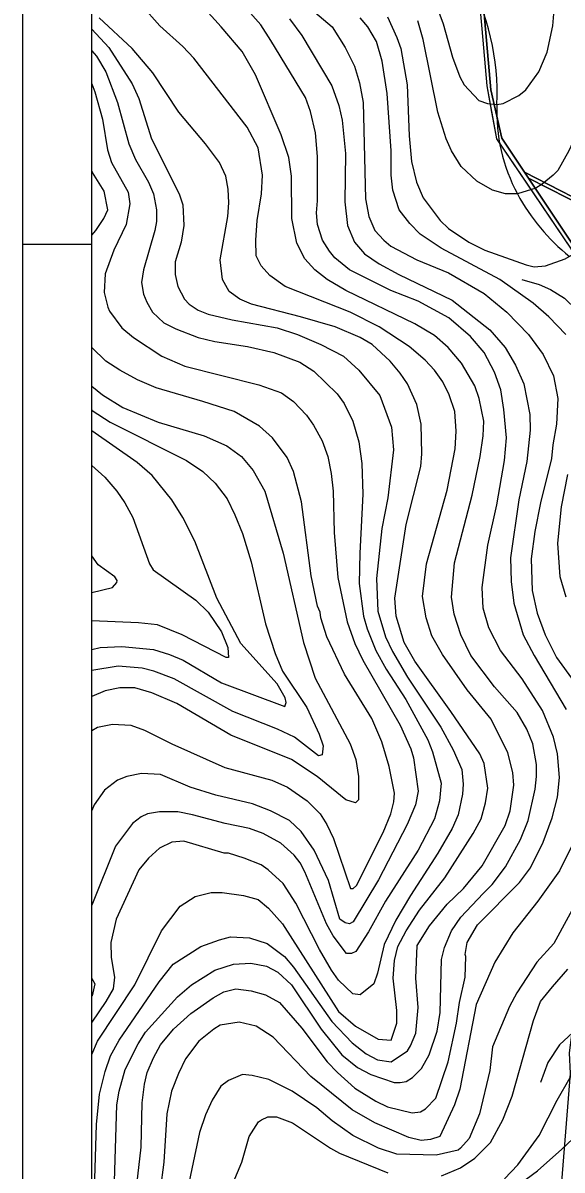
# Model space of a CAD drawing. Extents: x -510989 to -501240, y -1184665 to -1176098.
# Drawn here: x -510989 to -510441, y -1179139 to -1177973 of the extents above; entities that cross this region are included whole.
import ezdxf

# ---------------------------------------------------------------- set-up
doc = ezdxf.new("R2010")
doc.units = 0
for name, color, linetype in [('lesni_pozemek', 7, 'Continuous'), ('NAVRH_rozvodnice', 7, 'Continuous'), ('ostatni_plocha_x_ostatni_komunikace', 7, 'Continuous'), ('popis', 7, 'Continuous'), ('rozpiska', 7, 'Continuous'), ('STAV_povodi', 7, 'Continuous'), ('vrstevnice_01', 7, 'Continuous'), ('vrstevnice_02', 7, 'Continuous'), ('vrstevnice_03', 7, 'Continuous')]:
    doc.layers.add(name, color=color, linetype=linetype)

msp = doc.modelspace()

# ---------------------------------------------------------------- linework, layer by layer
at = {"layer": 'lesni_pozemek'}
for points in [[(-510393.2, -1178168.97), (-510478.78, -1178124.83), (-510501.95, -1178090.1), (-510513.02, -1178041.26), (-510523.48, -1177921.32)], [(-510425.86, -1178204.15), (-510474.81, -1178130.78), (-510394.9, -1178171.72)]]:
    msp.add_lwpolyline(points, dxfattribs=at)
at = {"layer": 'NAVRH_rozvodnice'}
for centre, radius, start, end in [((-510756.12, -1178045.25), 249.44, 357.5305, 29.21552), ((-510331.36, -1178063.57), 175.71, 177.5305, 208.34632), ((-510303.17, -1178048.37), 207.74, 208.34632, 231.30403)]:
    msp.add_arc(centre, radius, start, end, dxfattribs=at)
at = {"layer": 'ostatni_plocha_x_ostatni_komunikace'}
for points in [[(-510523.48, -1177921.32), (-510513.02, -1178041.26), (-510501.95, -1178090.1), (-510478.78, -1178124.83), (-510474.81, -1178130.78), (-510425.86, -1178204.15)], [(-510441, -1179151), (-510432, -1179041), (-510433, -1179020), (-510429, -1178989), (-510426, -1178956), (-510412, -1178922), (-510407, -1178903), (-510402, -1178885), (-510400, -1178857), (-510399, -1178813), (-510391, -1178796), (-510388.94, -1178787.75), (-510387, -1178780), (-510388, -1178760), (-510384, -1178734), (-510425, -1178577), (-510425, -1178466), (-510413, -1178406), (-510407, -1178337), (-510431, -1178203), (-510507, -1178091), (-510517, -1178037), (-510522, -1177979), (-510527, -1177923)], [(-510394.9, -1178171.72), (-510474.81, -1178130.78), (-510478.78, -1178124.83), (-510393.2, -1178168.97)]]:
    msp.add_lwpolyline(points, dxfattribs=at)
at = {"layer": 'popis'}
msp.add_lwpolyline([(-510431, -1178203), (-510469, -1178147), (-510507, -1178091), (-510512, -1178064), (-510517, -1178037), (-510522, -1177979), (-510527, -1177923)], dxfattribs=at)
at = {"layer": 'rozpiska'}
msp.add_line((-510989.09, -1178198), (-510919.09, -1178198), dxfattribs=at)
for points in [[(-508019.09, -1176098), (-508019.09, -1184498), (-510989.09, -1184498), (-510989.09, -1176098)], [(-508089.09, -1176168), (-508089.09, -1184428), (-510919.09, -1184428), (-510919.09, -1176168)]]:
    msp.add_lwpolyline(points, close=True, dxfattribs=at)
at = {"layer": 'STAV_povodi'}
for centre, radius, start, end in [((-510756.12, -1178045.25), 249.44, 357.5305, 29.21552), ((-510331.36, -1178063.57), 175.71, 177.5305, 208.34632), ((-510303.17, -1178048.37), 207.74, 208.34632, 231.30403)]:
    msp.add_arc(centre, radius, start, end, dxfattribs=at)
at = {"layer": 'vrstevnice_01'}
for points in [[(-510402.5, -1177885), (-510388.69, -1177981), (-510390.09, -1178004), (-510394.19, -1178020), (-510401.69, -1178038), (-510414.5, -1178061), (-510433.69, -1178103), (-510444.91, -1178123), (-510449.69, -1178128), (-510460.81, -1178137), (-510467.19, -1178141), (-510486, -1178147), (-510498.19, -1178147), (-510511.41, -1178143), (-510527.41, -1178134), (-510543.41, -1178119), (-510553.09, -1178103), (-510558.59, -1178091), (-510567.09, -1178064), (-510581.91, -1177990), (-510587.31, -1177971)], [(-510525, -1178355), (-510529.31, -1178342), (-510543, -1178319), (-510556.41, -1178303), (-510570.5, -1178291), (-510590.5, -1178279), (-510660.69, -1178245), (-510679.5, -1178234), (-510692.31, -1178224), (-510702.19, -1178213), (-510710.31, -1178197), (-510715.41, -1178172), (-510715.81, -1178129), (-510718.69, -1178110), (-510726.31, -1178087), (-510752.59, -1178026), (-510766, -1178002), (-510787.31, -1177977), (-510819.91, -1177941)], [(-510919.09, -1179021.65), (-510913.19, -1179008), (-510875.09, -1178951), (-510848.19, -1178896), (-510829.19, -1178871), (-510813.81, -1178861), (-510797.69, -1178857), (-510786.31, -1178857), (-510764.69, -1178860), (-510749.81, -1178864), (-510739.31, -1178873), (-510725, -1178889), (-510668.09, -1178978), (-510650.81, -1178993), (-510627.69, -1179006), (-510614.59, -1179007), (-510608.69, -1178990), (-510608.59, -1178977), (-510612.5, -1178944), (-510611.09, -1178926), (-510607.69, -1178912), (-510599.31, -1178896), (-510585.59, -1178875), (-510560.09, -1178842), (-510531, -1178797), (-510522.91, -1178782), (-510518.41, -1178766), (-510516.31, -1178751), (-510520, -1178726), (-510524.31, -1178716), (-510553.69, -1178673), (-510590.59, -1178622), (-510601.41, -1178603), (-510609.5, -1178576), (-510610.69, -1178558), (-510599.19, -1178483), (-510584.5, -1178424), (-510583.41, -1178411), (-510583.91, -1178381), (-510588.41, -1178361), (-510597.91, -1178340), (-510605.19, -1178329), (-510615.41, -1178317), (-510633.69, -1178300), (-510646, -1178293), (-510671.31, -1178282), (-510706.81, -1178272), (-510756.69, -1178259), (-510768.31, -1178254), (-510779.41, -1178246), (-510786.09, -1178234), (-510788.5, -1178214), (-510780.81, -1178170), (-510779.69, -1178156), (-510780.41, -1178142), (-510782.81, -1178129), (-510789.19, -1178115), (-510803.31, -1178096), (-510830.5, -1178064), (-510857.09, -1178024), (-510878, -1177999), (-510911.5, -1177968)], [(-510717.81, -1177969), (-510705.41, -1177986), (-510675, -1178037), (-510667.69, -1178057), (-510664.19, -1178072), (-510660.81, -1178106), (-510661.69, -1178155), (-510658.91, -1178179), (-510651.69, -1178196), (-510641.59, -1178208), (-510626.81, -1178218), (-510606.81, -1178229), (-510552.31, -1178255), (-510514.31, -1178285), (-510498.41, -1178303), (-510488.09, -1178321), (-510479.5, -1178340)], [(-510504, -1178234), (-510563.59, -1178202), (-510585.09, -1178188), (-510595.69, -1178177), (-510606.31, -1178163), (-510612.91, -1178143), (-510614.59, -1178128), (-510614.59, -1178103), (-510618.69, -1178045), (-510623.5, -1178012), (-510629.5, -1177992), (-510638.41, -1177977), (-510646, -1177968)], [(-510919.09, -1178001.49), (-510914.31, -1178007), (-510904.81, -1178023), (-510892.91, -1178054), (-510881.41, -1178096), (-510874.41, -1178112), (-510861.41, -1178135), (-510856.19, -1178147), (-510853.19, -1178163), (-510853.19, -1178175), (-510855, -1178184), (-510866.31, -1178224), (-510868.5, -1178237), (-510866.5, -1178249), (-510863.19, -1178257), (-510857.31, -1178267), (-510845.69, -1178278), (-510833.69, -1178284), (-510810.69, -1178293), (-510794, -1178297), (-510760.81, -1178302), (-510733.91, -1178308), (-510707.5, -1178318), (-510693.31, -1178327), (-510669.31, -1178350), (-510662.19, -1178360), (-510653.5, -1178378), (-510647.5, -1178399), (-510644.19, -1178421), (-510643.41, -1178452), (-510646.5, -1178512), (-510646.91, -1178543), (-510642.59, -1178576), (-510639.09, -1178589), (-510630.19, -1178611), (-510619.59, -1178630), (-510599.69, -1178661), (-510577.31, -1178702), (-510572.31, -1178714), (-510563.69, -1178746), (-510565.19, -1178764), (-510570.41, -1178782), (-510587, -1178814), (-510620.19, -1178866), (-510637.41, -1178897), (-510650.31, -1178917), (-510654.81, -1178919), (-510659.81, -1178919), (-510673.5, -1178901), (-510680.31, -1178889), (-510702.31, -1178836), (-510707.19, -1178827), (-510713.19, -1178819), (-510726.69, -1178807), (-510744.59, -1178797), (-510758.59, -1178792), (-510783.41, -1178787), (-510816.5, -1178778), (-510831.5, -1178775), (-510850, -1178775), (-510862.41, -1178777), (-510868.81, -1178780), (-510877.5, -1178787), (-510895, -1178810), (-510919.09, -1178869.81)], [(-510919.09, -1178188.73), (-510915.09, -1178184), (-510906.91, -1178172), (-510902.81, -1178163), (-510906.31, -1178144), (-510918.41, -1178125), (-510919.09, -1178123.31)], [(-510436.81, -1178290), (-510454.09, -1178272), (-510470.09, -1178258), (-510504, -1178234)], [(-510919.09, -1178692.31), (-510913.19, -1178689), (-510897.91, -1178686), (-510879.31, -1178687), (-510865.41, -1178692), (-510837.59, -1178706), (-510783.81, -1178730), (-510735.91, -1178743), (-510719.81, -1178750), (-510699.81, -1178764), (-510686.81, -1178777), (-510680.09, -1178788), (-510673.09, -1178802), (-510655.81, -1178853), (-510653.31, -1178853), (-510649.81, -1178850), (-510622.69, -1178796), (-510614.69, -1178777), (-510611.69, -1178765), (-510611, -1178756), (-510616.41, -1178729), (-510623.91, -1178704), (-510634.19, -1178680), (-510662.09, -1178635), (-510679.81, -1178597), (-510685.91, -1178578), (-510686.69, -1178572), (-510689.31, -1178566), (-510695.81, -1178535), (-510705.81, -1178460), (-510713.81, -1178429), (-510720.31, -1178415), (-510735.09, -1178395), (-510748.59, -1178383), (-510774.31, -1178368), (-510806, -1178358), (-510853.5, -1178344), (-510872.69, -1178336), (-510890.59, -1178326), (-510904.81, -1178317), (-510919.09, -1178303.17)], [(-510479.5, -1178340), (-510473.5, -1178371), (-510473.09, -1178387), (-510476.59, -1178419), (-510484.81, -1178458), (-510493.19, -1178517), (-510492.5, -1178541), (-510489.81, -1178563), (-510480.31, -1178595), (-510469.09, -1178616), (-510436.41, -1178671)], [(-510896.31, -1179162), (-510893.59, -1179073), (-510891.09, -1179059), (-510885, -1179037), (-510872, -1179011), (-510864.31, -1178999), (-510831.81, -1178963), (-510817.59, -1178951), (-510793.91, -1178936), (-510775, -1178930), (-510757.19, -1178929), (-510741.31, -1178932), (-510729.69, -1178938), (-510715.81, -1178951), (-510685.69, -1178996), (-510664.69, -1179022), (-510648.81, -1179035), (-510635.19, -1179042), (-510611.5, -1179050), (-510605.41, -1179050), (-510599.19, -1179049), (-510592.81, -1179045), (-510583.69, -1179036), (-510575.91, -1179022), (-510567.69, -1178998), (-510564.81, -1178979), (-510563.31, -1178925), (-510560.31, -1178913), (-510553, -1178896), (-510543.5, -1178882), (-510521.09, -1178858), (-510511.69, -1178849), (-510498.19, -1178831), (-510483.09, -1178803), (-510475.09, -1178784), (-510467.91, -1178752), (-510466.59, -1178739), (-510466.81, -1178727), (-510470.41, -1178706), (-510476.59, -1178691), (-510486.5, -1178674), (-510509.5, -1178648), (-510533.31, -1178616), (-510543.81, -1178595), (-510550.41, -1178574), (-510553.19, -1178557), (-510550, -1178522), (-510532, -1178453), (-510524, -1178414), (-510521, -1178393), (-510520.41, -1178378), (-510525, -1178355)], [(-510919.09, -1178366.5), (-510918.5, -1178367), (-510900.19, -1178379), (-510822.81, -1178418), (-510806.09, -1178429), (-510793.69, -1178441), (-510781.31, -1178457), (-510773.5, -1178473), (-510765.81, -1178492), (-510757.09, -1178521)], [(-510919.09, -1178423.07), (-510905.81, -1178435), (-510893.5, -1178449), (-510885.5, -1178461), (-510877.31, -1178476), (-510860.31, -1178523), (-510856.5, -1178529), (-510813.31, -1178560), (-510800.59, -1178572), (-510787.09, -1178592), (-510780.5, -1178608), (-510779.81, -1178618), (-510782.41, -1178618), (-510827.09, -1178595), (-510852.09, -1178585), (-510871.5, -1178583), (-510918.91, -1178581), (-510919.09, -1178581.02)], [(-510436.59, -1178557), (-510442.69, -1178536), (-510444.81, -1178502), (-510441.41, -1178465), (-510434.81, -1178432)], [(-510757.09, -1178521), (-510742.31, -1178584), (-510732.5, -1178614), (-510724.91, -1178632), (-510700.31, -1178669), (-510687.69, -1178696), (-510683.59, -1178708), (-510684.69, -1178717), (-510688.41, -1178718), (-510712.81, -1178699), (-510730.09, -1178691), (-510775.59, -1178673), (-510835.31, -1178640), (-510856, -1178632), (-510867.91, -1178629), (-510892.19, -1178627), (-510919.09, -1178631.34)], [(-510427, -1178802), (-510443.31, -1178835), (-510465.41, -1178866), (-510490.59, -1178898), (-510509, -1178928), (-510528.09, -1178971), (-510544.81, -1179057), (-510550.09, -1179073), (-510565.09, -1179105), (-510574.41, -1179108), (-510584.09, -1179109), (-510596.59, -1179106), (-510631.09, -1179091), (-510654.09, -1179078), (-510696.09, -1179044), (-510734.5, -1179004), (-510751.91, -1178993), (-510769.09, -1178989), (-510788.41, -1178992), (-510794.81, -1178996), (-510810.09, -1179008), (-510823.81, -1179026), (-510831, -1179041), (-510838, -1179059), (-510842.69, -1179082), (-510845.69, -1179131), (-510853.09, -1179188)], [(-510563.31, -1179145), (-510543.91, -1179137), (-510529.41, -1179127), (-510513.59, -1179111), (-510500.81, -1179088), (-510491.31, -1179064), (-510469.81, -1178987), (-510462.59, -1178968), (-510450.41, -1178953), (-510434.81, -1178935)], [(-510919.09, -1178944.57), (-510916.09, -1178950), (-510918.81, -1178962), (-510919.09, -1178962.36)], [(-510782.19, -1179169), (-510766.41, -1179131), (-510758.81, -1179105), (-510749.41, -1179090), (-510746.41, -1179088), (-510740.09, -1179085), (-510731.09, -1179085), (-510714.91, -1179091), (-510676.19, -1179117), (-510666.91, -1179122), (-510618, -1179142)]]:
    msp.add_lwpolyline(points, dxfattribs=at)
at = {"layer": 'vrstevnice_02'}
for points in [[(-510915.91, -1179148), (-510914.19, -1179093), (-510911.19, -1179062), (-510905.31, -1179039), (-510900.09, -1179023), (-510891.09, -1179007), (-510850.59, -1178948), (-510836.41, -1178930), (-510808.09, -1178912), (-510789.19, -1178905), (-510777.81, -1178902), (-510758.59, -1178903), (-510740.81, -1178909), (-510723, -1178922), (-510713.81, -1178933), (-510674.81, -1178988), (-510654.09, -1179010), (-510639.91, -1179021), (-510628.41, -1179027), (-510614.59, -1179029), (-510598, -1179018), (-510594.81, -1179013), (-510589.41, -1179000), (-510587.09, -1178974), (-510589.59, -1178944), (-510588, -1178911), (-510575.69, -1178891), (-510557.69, -1178869), (-510540.81, -1178853), (-510521.91, -1178830), (-510498.41, -1178789), (-510493.59, -1178774), (-510489.81, -1178748), (-510490.91, -1178735), (-510495.81, -1178715), (-510512.81, -1178681), (-510537.19, -1178651), (-510562.31, -1178615), (-510573.19, -1178596), (-510578.81, -1178578), (-510582.59, -1178556), (-510578.59, -1178523), (-510557.5, -1178448), (-510549.41, -1178406), (-510548.31, -1178388), (-510549.69, -1178368), (-510555.59, -1178351), (-510561.81, -1178338), (-510570.41, -1178326), (-510580, -1178316), (-510596.19, -1178302), (-510626.81, -1178282), (-510656.09, -1178267), (-510722.19, -1178241), (-510738.09, -1178230), (-510746.59, -1178220), (-510751.81, -1178210), (-510752.31, -1178194), (-510750.69, -1178174), (-510746.41, -1178147), (-510745.5, -1178128), (-510749.81, -1178100), (-510761, -1178079), (-510815.41, -1178009), (-510826.59, -1177997), (-510849.91, -1177976), (-510868.41, -1177955)], [(-510880, -1179213), (-510868.81, -1179116), (-510867.91, -1179071), (-510865.59, -1179052), (-510862.69, -1179040), (-510856.41, -1179025), (-510849.19, -1179012), (-510836.09, -1178996), (-510818.31, -1178980), (-510795.5, -1178964), (-510784.81, -1178958), (-510772.5, -1178955), (-510756.81, -1178957), (-510742.31, -1178961), (-510728, -1178969), (-510705.31, -1178995), (-510679.59, -1179029), (-510669.09, -1179040), (-510651.31, -1179056), (-510630.09, -1179069), (-510618.19, -1179075), (-510593.19, -1179081), (-510584.81, -1179080), (-510579.59, -1179077), (-510568.91, -1179066), (-510556.69, -1179029), (-510548, -1178990), (-510545.09, -1178969), (-510539.31, -1178943), (-510538.59, -1178922), (-510539.41, -1178920), (-510537.19, -1178908), (-510526.59, -1178890), (-510484.09, -1178847), (-510472.81, -1178832), (-510459.81, -1178806), (-510450.69, -1178781), (-510445.31, -1178760), (-510443.31, -1178740), (-510445.19, -1178716), (-510449.41, -1178699), (-510460.69, -1178672), (-510481.31, -1178640), (-510503.31, -1178611), (-510515, -1178588), (-510520.81, -1178568), (-510521.81, -1178547), (-510516.19, -1178504), (-510507.09, -1178463), (-510499.09, -1178418), (-510497.31, -1178395), (-510499.81, -1178366), (-510503, -1178346), (-510509.41, -1178328), (-510520, -1178308), (-510533.81, -1178292), (-510555.91, -1178273), (-510587.09, -1178256), (-510614.69, -1178245), (-510656.91, -1178224), (-510671.69, -1178212), (-510677.31, -1178205), (-510684.41, -1178194), (-510689.31, -1178178), (-510690.31, -1178166), (-510689.31, -1178154), (-510689.59, -1178109), (-510691.5, -1178085), (-510696.41, -1178063), (-510701.69, -1178049), (-510736.81, -1177991), (-510747, -1177975), (-510763, -1177957)], [(-510703.09, -1177953), (-510674.5, -1177977), (-510661.19, -1177998), (-510651.91, -1178017), (-510646.81, -1178034), (-510643, -1178054), (-510640.5, -1178152), (-510637.31, -1178170), (-510631, -1178184), (-510621.91, -1178194), (-510614.91, -1178200), (-510588.5, -1178214), (-510556.19, -1178227), (-510519.81, -1178248), (-510496.81, -1178267), (-510474.91, -1178290), (-510459.91, -1178310), (-510449.41, -1178332), (-510445, -1178355), (-510446.31, -1178381), (-510450.09, -1178402)], [(-510570.81, -1177949), (-510561.59, -1177974), (-510552.19, -1178008), (-510544.5, -1178028), (-510540.31, -1178036), (-510525.31, -1178052), (-510516.5, -1178055), (-510506.91, -1178056)], [(-510618.41, -1177967), (-510608.69, -1177988), (-510604.81, -1177999), (-510598.19, -1178036), (-510596.09, -1178088), (-510593.91, -1178114), (-510588.59, -1178135), (-510581.81, -1178151), (-510564.69, -1178174), (-510556.31, -1178182), (-510535.5, -1178196), (-510519.09, -1178204), (-510477.19, -1178219), (-510468.91, -1178221), (-510457.69, -1178220), (-510437.41, -1178213), (-510428.69, -1178208), (-510416.69, -1178197), (-510410.81, -1178190)], [(-510506.91, -1178056), (-510500.69, -1178055), (-510484.5, -1178047), (-510477.69, -1178041), (-510464.31, -1178023), (-510455.81, -1178003), (-510450, -1177976), (-510449.09, -1177964)], [(-510919.09, -1177979.43), (-510901.81, -1177998), (-510878.09, -1178035), (-510871.31, -1178050), (-510858.31, -1178091), (-510830.31, -1178147), (-510826.31, -1178158), (-510825.31, -1178179), (-510828.19, -1178196), (-510834.19, -1178216), (-510834.19, -1178229), (-510831.59, -1178241), (-510824.59, -1178254), (-510819.91, -1178259), (-510810.91, -1178265), (-510800.59, -1178269), (-510776.31, -1178275), (-510730.31, -1178283), (-510709.81, -1178290), (-510686, -1178300), (-510663, -1178312), (-510647.31, -1178326), (-510626.09, -1178352), (-510614.09, -1178384), (-510612.09, -1178407), (-510617.81, -1178456), (-510623.91, -1178487), (-510629.31, -1178538), (-510627.91, -1178571)], [(-510919.09, -1178035.05), (-510915.91, -1178043), (-510908.19, -1178071), (-510903, -1178102), (-510899, -1178115), (-510882.19, -1178145), (-510880.19, -1178157), (-510884.19, -1178178), (-510896.69, -1178204), (-510905.31, -1178228), (-510906.41, -1178247), (-510902.69, -1178262), (-510900.91, -1178266), (-510888.41, -1178283), (-510876.69, -1178293), (-510847.91, -1178312), (-510824.41, -1178322), (-510749, -1178341), (-510726, -1178349), (-510713.81, -1178358), (-510700.5, -1178372), (-510693.59, -1178382), (-510684.69, -1178398), (-510679.09, -1178414), (-510675.5, -1178431), (-510673.5, -1178449), (-510672.41, -1178491), (-510668.81, -1178537), (-510659.31, -1178582), (-510651.41, -1178604), (-510643.5, -1178621), (-510605.31, -1178687), (-510594.59, -1178711), (-510591.81, -1178720), (-510586.91, -1178754), (-510589.91, -1178768), (-510598.09, -1178788), (-510627.31, -1178844), (-510653.31, -1178887)], [(-510919.09, -1178342.22), (-510908.19, -1178351), (-510887.31, -1178364), (-510851.59, -1178379), (-510804.81, -1178393), (-510781.59, -1178403)], [(-510919.09, -1178609.95), (-510910.69, -1178608), (-510888.5, -1178607), (-510856.41, -1178610), (-510840.09, -1178615), (-510826.09, -1178621), (-510787.09, -1178644), (-510722.81, -1178668), (-510721.41, -1178664), (-510722.41, -1178659), (-510730.31, -1178645), (-510767.5, -1178604), (-510791.81, -1178558), (-510814.09, -1178500), (-510826.5, -1178476), (-510837.59, -1178458), (-510857.69, -1178433), (-510872.81, -1178420), (-510919.09, -1178387.7)], [(-510781.59, -1178403), (-510766.59, -1178414), (-510754.81, -1178428), (-510743.19, -1178449), (-510724.5, -1178512), (-510703.81, -1178603), (-510691.81, -1178639), (-510656.09, -1178706), (-510650.5, -1178722), (-510647.69, -1178739), (-510647.91, -1178763), (-510650.91, -1178766), (-510660.5, -1178763), (-510689.81, -1178739), (-510715.81, -1178722), (-510777.69, -1178697), (-510832.69, -1178665), (-510858, -1178654), (-510875.19, -1178649), (-510890.59, -1178649), (-510905.41, -1178652), (-510919.09, -1178657.84)], [(-510450.09, -1178402), (-510451.31, -1178416), (-510462.69, -1178461), (-510468.41, -1178490), (-510472, -1178518), (-510471, -1178550), (-510466.09, -1178573), (-510457.81, -1178595), (-510446.19, -1178618), (-510413, -1178664)], [(-510912.5, -1178524), (-510919.09, -1178514.94)], [(-510919.09, -1178552.14), (-510897.81, -1178547), (-510893.5, -1178542), (-510893.31, -1178540), (-510895.5, -1178536), (-510912.5, -1178524)], [(-510627.91, -1178571), (-510620.31, -1178597), (-510613, -1178612), (-510597.81, -1178638), (-510563.91, -1178689), (-510551.41, -1178712), (-510542.69, -1178732), (-510541.19, -1178747), (-510541.91, -1178757), (-510546.31, -1178778), (-510552.41, -1178792), (-510567.19, -1178817), (-510595, -1178860), (-510609.81, -1178885), (-510621.69, -1178910), (-510628.41, -1178939), (-510632, -1178950), (-510646.09, -1178961), (-510653.59, -1178960), (-510668.09, -1178946), (-510675.31, -1178936), (-510687.41, -1178915), (-510711.59, -1178868), (-510724.41, -1178848), (-510739.5, -1178834), (-510746.81, -1178829), (-510764.19, -1178822), (-510779.81, -1178817), (-510784.31, -1178817), (-510825.31, -1178805), (-510837.59, -1178806), (-510850.31, -1178812), (-510861.19, -1178822), (-510871.31, -1178834), (-510894.09, -1178884), (-510899.59, -1178908), (-510899.5, -1178923), (-510896, -1178943), (-510897.19, -1178955), (-510904.59, -1178968), (-510919.09, -1178988.95)], [(-510653.31, -1178887), (-510656.81, -1178889), (-510661.31, -1178888), (-510666.81, -1178884), (-510678.19, -1178845), (-510693, -1178814), (-510705.91, -1178795), (-510718.09, -1178784), (-510737.31, -1178774), (-510755.41, -1178767), (-510792.81, -1178758), (-510818.81, -1178750), (-510849.09, -1178737), (-510868.41, -1178736), (-510883.5, -1178739), (-510892.91, -1178743), (-510906.19, -1178753), (-510916.5, -1178768), (-510919.09, -1178773.7)], [(-510422.09, -1178859), (-510449, -1178909), (-510466.5, -1178928), (-510486.81, -1178959), (-510494.31, -1178973), (-510511.31, -1179014), (-510514.09, -1179038), (-510524.81, -1179082), (-510535.31, -1179107), (-510544.09, -1179117), (-510546.5, -1179119), (-510568.59, -1179124), (-510608.81, -1179123), (-510627.5, -1179117), (-510653.41, -1179104), (-510674.59, -1179089), (-510690.19, -1179076), (-510715.31, -1179059), (-510739.09, -1179047), (-510755.81, -1179043), (-510765.59, -1179042), (-510779.81, -1179048), (-510787.91, -1179054), (-510796.5, -1179068), (-510803.31, -1179083), (-510809.31, -1179101), (-510844.81, -1179268)], [(-510499.09, -1179148), (-510485.5, -1179134), (-510464, -1179104), (-510445.59, -1179068), (-510432.31, -1179045), (-510416, -1179026), (-510367.91, -1178993), (-510332.91, -1178971), (-510313.81, -1178953), (-510307.59, -1178951), (-510301.59, -1178953), (-510295.09, -1178957), (-510282.81, -1178973), (-510271.31, -1179005), (-510265.31, -1179026), (-510260.81, -1179050), (-510259.09, -1179069), (-510259.41, -1179093), (-510263.19, -1179114), (-510276.41, -1179171)]]:
    msp.add_lwpolyline(points, dxfattribs=at)
at = {"layer": 'vrstevnice_03'}
for points in [[(-510481.69, -1178234), (-510463.81, -1178239), (-510452.31, -1178244), (-510438.31, -1178253), (-510425.81, -1178265), (-510417.5, -1178276), (-510411.31, -1178287), (-510405.41, -1178301), (-510403.59, -1178312), (-510401.91, -1178315), (-510400.91, -1178337), (-510407.09, -1178373), (-510411.59, -1178391)], [(-510246.59, -1178988), (-510255.41, -1178965), (-510272.31, -1178939), (-510291, -1178913), (-510303.59, -1178900), (-510314.31, -1178893), (-510331.69, -1178888), (-510344.59, -1178891), (-510356.69, -1178902), (-510375.91, -1178932), (-510385.91, -1178950), (-510396.41, -1178964), (-510416.59, -1178987), (-510443.41, -1179012), (-510455, -1179030), (-510462.59, -1179050)], [(-510504.59, -1179166), (-510490, -1179158), (-510465.69, -1179140), (-510440.91, -1179118), (-510413.19, -1179092), (-510385.41, -1179060), (-510366, -1179042), (-510354.19, -1179034), (-510333.09, -1179024), (-510325.31, -1179022), (-510311.81, -1179025), (-510306, -1179029), (-510296.81, -1179040), (-510293.69, -1179052), (-510292, -1179074), (-510293.91, -1179105), (-510296.59, -1179119), (-510307.81, -1179158), (-510313.59, -1179172), (-510320, -1179194), (-510322.09, -1179197), (-510327.19, -1179217), (-510332.09, -1179247)]]:
    msp.add_lwpolyline(points, dxfattribs=at)

doc.saveas('drawing.dxf')
